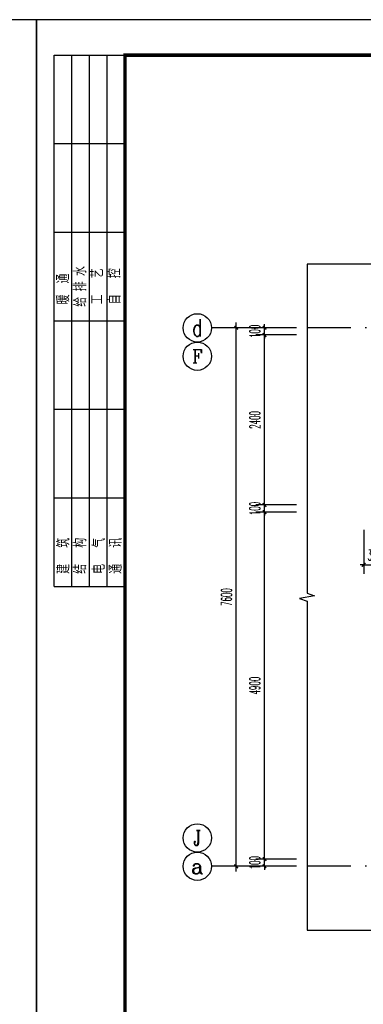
# Model space of a CAD drawing. Extents: x 1779708 to 7299578, y -1121471 to 88434.
# Tile 742 of 1056: x 6216107 to 6220960, y -958049 to -944150. Entities that reach past the tile are written whole.
import ezdxf
from ezdxf.enums import TextEntityAlignment as Align

# ---------------------------------------------------------------- set-up
doc = ezdxf.new("R2010")
doc.units = 0
doc.header["$LTSCALE"] = 1000
doc.header["$MEASUREMENT"] = 0
doc.linetypes.add('DOTE', pattern=[2.42, 2, -0.2, 0.02, -0.2])
doc.layers.get('0').update_dxf_attribs({"linetype": 'CONTINUOUS'})
doc.layers.get('Defpoints').update_dxf_attribs({"linetype": 'CONTINUOUS'})
for name, color, linetype in [('AXIS', 3, 'CONTINUOUS'), ('AXIS_TEXT', 7, 'CONTINUOUS'), ('DIM_SYMB', 3, 'CONTINUOUS'), ('DOTE', 1, 'DOTE'), ('PUB_DIM', 3, 'CONTINUOUS'), ('PUB_TITLE', 4, 'CONTINUOUS'), ('可见线', 6, 'CONTINUOUS')]:
    doc.layers.add(name, color=color, linetype=linetype)
doc.styles.add('_TCH_AXIS', font='COMPLEX', dxfattribs={"bigfont": 'GBCBIG'})
doc.styles.add('_TCH_DIM_T3', font='SIMPLEX.shx', dxfattribs={"width": 0.494118, "bigfont": 'GBCBIG.shx'})
doc.styles.add('COMPLEX', font='COMPLEX')
doc.styles.get("Standard").update_dxf_attribs({"font": 'GBENOR', "bigfont": 'GBCBIG'})
doc.dimstyles.new('_TCH_ARCH&&50', dxfattribs={"dimtxt": 148.75, "dimasz": 50, "dimexe": 125, "dimexo": 150, "dimgap": 63.125, "dimtad": 1, "dimdec": 0, "dimzin": 0, "dimdsep": 46, "dimtxsty": '_TCH_DIM_T3', "dimblk": 'ARCHTICK', "dimcen": 0.09, "dimdle": 75, "dimclrt": 7, "dimazin": 2, "dimtfac": 1, "dimtdec": 0, "dimtix": 1, "dimtmove": 2, "dimatfit": 3, "dimfxl": 250, "dimtolj": 1, "dimtzin": 0, "dimarcsym": 0})

# ---------------------------------------------------------------- blocks, each defined once
blk = doc.blocks.new('$titleblk$00000095')
for p, q in [((-150, 20), (-150, 0)), ((-150, 20), (0, 20)), ((-125, 20), (-125, 0)), ((-100, 20), (-100, 0)), ((-75, 20), (-75, 0)), ((-75, 20), (-75, 0)), ((-50, 20), (-50, 0)), ((-25, 20), (-25, 0)), ((0, 20), (0, 0)), ((-150, 15), (-75, 15)), ((-75, 15), (0, 15)), ((-150, 10), (-75, 10)), ((-75, 10), (0, 10)), ((-150, 5), (-75, 5)), ((-75, 5), (0, 5))]:
    blk.add_line(p, q)
at = {"width": 0.8}
for s, p in [('建   筑', (-146.45, 15.65)), ('暖  通', (-70.35, 15.73)), ('结   构', (-146.45, 10.91)), ('给 排 水', (-71.03, 10.9)), ('电   气', (-146.45, 5.65)), ('工   艺', (-70.35, 6.13)), ('通   讯', (-146.45, 0.88)), ('自   控', (-70.35, 1.24))]:
    blk.add_text(s, height=3.509, dxfattribs=at).set_placement(p)
blk = doc.blocks.new('A$C3D8761CE')
at = {"layer": 'PUB_TITLE'}
blk.add_lwpolyline([(0, 0), (84100, 0), (84100, 59400), (0, 59400)], close=True, dxfattribs=at)
at = {"layer": 'PUB_TITLE', "const_width": 100}
blk.add_lwpolyline([(2500, 1000), (83100, 1000), (83100, 58400), (2500, 58400)], close=True, dxfattribs=at)
at = {"layer": 'PUB_TITLE', "xscale": 99.99999962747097, "yscale": 100.0000007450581, "zscale": 99.99999962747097, "rotation": 90}
blk.add_blockref('$titleblk$00000095', (2500, 58400), dxfattribs=at)
blk = doc.blocks.new('_ArchTick')
at = {"color": 0, "linetype": 'ByBlock', "const_width": 0.4}
blk.add_lwpolyline([(-0.5, -0.5), (0.5, 0.5)], dxfattribs=at)
blk = doc.blocks.new('*D2184')
at = {"layer": 'Defpoints', "color": 0, "transparency": 16777216}
for p in [(6219565, -948500), (6220165, -948500), (6220165, -948600)]:
    blk.add_point(p, dxfattribs=at)
at = {"layer": 'PUB_DIM', "color": 0, "lineweight": -2, "transparency": 16777216}
for p, q in [((6220015, -948500), (6219440, -948500)), ((6219565, -948500), (6219565, -948450)), ((6219565, -948600), (6219565, -948500)), ((6220015, -948600), (6219440, -948600)), ((6219565, -948600), (6219565, -948650))]:
    blk.add_line(p, q, dxfattribs=at)
at = {"layer": 'PUB_DIM', "color": 0, "lineweight": -2, "transparency": 16777216, "xscale": 50, "yscale": 50, "zscale": 50}
for p, rotation in [((6219565, -948500), 270), ((6219565, -948600), 90)]:
    blk.add_blockref('_ArchTick', p, dxfattribs=dict(at, rotation=rotation))
at = {"layer": 'PUB_DIM', "color": 7, "transparency": 16777216, "insert": (6219428, -948550), "char_height": 148.8, "attachment_point": 5, "rotation": 90, "style": '_TCH_DIM_T3'}
blk.add_mtext('\\A1;100', dxfattribs=at)
blk = doc.blocks.new('*D2185')
at = {"layer": 'Defpoints', "color": 0, "transparency": 16777216}
for p in [(6219565, -948600), (6220165, -948600), (6220165, -951000)]:
    blk.add_point(p, dxfattribs=at)
at = {"layer": 'PUB_DIM', "color": 0, "lineweight": -2, "transparency": 16777216}
for p, q in [((6219565, -951075), (6219565, -948525)), ((6220015, -948600), (6219440, -948600)), ((6220015, -951000), (6219440, -951000))]:
    blk.add_line(p, q, dxfattribs=at)
at = {"layer": 'PUB_DIM', "color": 0, "lineweight": -2, "transparency": 16777216, "xscale": 50, "yscale": 50, "zscale": 50}
for p, rotation in [((6219565, -948600), 90), ((6219565, -951000), 270)]:
    blk.add_blockref('_ArchTick', p, dxfattribs=dict(at, rotation=rotation))
at = {"layer": 'PUB_DIM', "color": 7, "transparency": 16777216, "insert": (6219428, -949800), "char_height": 148.8, "attachment_point": 5, "rotation": 90, "style": '_TCH_DIM_T3'}
blk.add_mtext('\\A1;2400', dxfattribs=at)
blk = doc.blocks.new('*D2186')
at = {"layer": 'Defpoints', "color": 0, "transparency": 16777216}
for p in [(6219565, -951000), (6220165, -951000), (6220165, -951100)]:
    blk.add_point(p, dxfattribs=at)
at = {"layer": 'PUB_DIM', "color": 0, "lineweight": -2, "transparency": 16777216}
for p, q in [((6220015, -951000), (6219440, -951000)), ((6219565, -951000), (6219565, -950950)), ((6219565, -951100), (6219565, -951000)), ((6220015, -951100), (6219440, -951100)), ((6219565, -951100), (6219565, -951150))]:
    blk.add_line(p, q, dxfattribs=at)
at = {"layer": 'PUB_DIM', "color": 0, "lineweight": -2, "transparency": 16777216, "xscale": 50, "yscale": 50, "zscale": 50}
for p, rotation in [((6219565, -951000), 270), ((6219565, -951100), 90)]:
    blk.add_blockref('_ArchTick', p, dxfattribs=dict(at, rotation=rotation))
at = {"layer": 'PUB_DIM', "color": 7, "transparency": 16777216, "insert": (6219428, -951050), "char_height": 148.8, "attachment_point": 5, "rotation": 90, "style": '_TCH_DIM_T3'}
blk.add_mtext('\\A1;100', dxfattribs=at)
blk = doc.blocks.new('*D2187')
at = {"layer": 'Defpoints', "color": 0, "transparency": 16777216}
for p in [(6219565, -951100), (6220165, -951100), (6220165, -956000)]:
    blk.add_point(p, dxfattribs=at)
at = {"layer": 'PUB_DIM', "color": 0, "lineweight": -2, "transparency": 16777216}
for p, q in [((6219565, -956075), (6219565, -951025)), ((6220015, -951100), (6219440, -951100)), ((6220015, -956000), (6219440, -956000))]:
    blk.add_line(p, q, dxfattribs=at)
at = {"layer": 'PUB_DIM', "color": 0, "lineweight": -2, "transparency": 16777216, "xscale": 50, "yscale": 50, "zscale": 50}
for p, rotation in [((6219565, -951100), 90), ((6219565, -956000), 270)]:
    blk.add_blockref('_ArchTick', p, dxfattribs=dict(at, rotation=rotation))
at = {"layer": 'PUB_DIM', "color": 7, "transparency": 16777216, "insert": (6219428, -953550), "char_height": 148.8, "attachment_point": 5, "rotation": 90, "style": '_TCH_DIM_T3'}
blk.add_mtext('\\A1;4900', dxfattribs=at)
blk = doc.blocks.new('*D2188')
at = {"layer": 'Defpoints', "color": 0, "transparency": 16777216}
for p in [(6219565, -956000), (6220165, -956000), (6220165, -956100)]:
    blk.add_point(p, dxfattribs=at)
at = {"layer": 'PUB_DIM', "color": 0, "lineweight": -2, "transparency": 16777216}
for p, q in [((6219565, -956000), (6219565, -955950)), ((6220015, -956000), (6219440, -956000)), ((6219565, -956100), (6219565, -956000)), ((6220015, -956100), (6219440, -956100)), ((6219565, -956100), (6219565, -956150))]:
    blk.add_line(p, q, dxfattribs=at)
at = {"layer": 'PUB_DIM', "color": 0, "lineweight": -2, "transparency": 16777216, "xscale": 50, "yscale": 50, "zscale": 50}
for p, rotation in [((6219565, -956000), 270), ((6219565, -956100), 90)]:
    blk.add_blockref('_ArchTick', p, dxfattribs=dict(at, rotation=rotation))
at = {"layer": 'PUB_DIM', "color": 7, "transparency": 16777216, "insert": (6219428, -956050), "char_height": 148.8, "attachment_point": 5, "rotation": 90, "style": '_TCH_DIM_T3'}
blk.add_mtext('\\A1;100', dxfattribs=at)
blk = doc.blocks.new('*D2189')
at = {"layer": 'Defpoints', "color": 0, "transparency": 16777216}
for p in [(6219165, -948500), (6219565, -948500), (6219565, -956100)]:
    blk.add_point(p, dxfattribs=at)
at = {"layer": 'PUB_DIM', "color": 0, "lineweight": -2, "transparency": 16777216}
for p, q in [((6219165, -956175), (6219165, -948425)), ((6219415, -948500), (6219040, -948500)), ((6219415, -956100), (6219040, -956100))]:
    blk.add_line(p, q, dxfattribs=at)
at = {"layer": 'PUB_DIM', "color": 0, "lineweight": -2, "transparency": 16777216, "xscale": 50, "yscale": 50, "zscale": 50}
for p, rotation in [((6219165, -948500), 90), ((6219165, -956100), 270)]:
    blk.add_blockref('_ArchTick', p, dxfattribs=dict(at, rotation=rotation))
at = {"layer": 'PUB_DIM', "color": 7, "transparency": 16777216, "insert": (6219028, -952300), "char_height": 148.8, "attachment_point": 5, "rotation": 90, "style": '_TCH_DIM_T3'}
blk.add_mtext('\\A1;7600', dxfattribs=at)
blk = doc.blocks.new('_AXISO')
blk.add_circle((0, 0), 0.5)
at = {"layer": 'AXIS_TEXT', "style": 'COMPLEX', "width": 1.041667}
blk.add_attdef('A', text='', height=0.56, dxfattribs=at).set_placement((-0.25, -0.28), (0.25, -0.28), align=Align.FIT)
blk = doc.blocks.new('*D2205')
at = {"layer": 'Defpoints', "color": 0, "transparency": 16777216}
for p in [(6220965, -951200), (6221265, -951200), (6221265, -951846)]:
    blk.add_point(p, dxfattribs=at)
at = {"layer": 'PUB_DIM', "color": 0, "lineweight": -2, "transparency": 16777216}
for p, q in [((6220965, -951350), (6220965, -951971)), ((6221265, -951350), (6221265, -951971)), ((6220965, -951846), (6220915, -951846)), ((6220965, -951846), (6221265, -951846)), ((6221265, -951846), (6221315, -951846))]:
    blk.add_line(p, q, dxfattribs=at)
at = {"layer": 'PUB_DIM', "color": 0, "lineweight": -2, "transparency": 16777216, "xscale": 50, "yscale": 50, "zscale": 50}
blk.add_blockref('_ArchTick', (6220965, -951846), dxfattribs=at)
at = {"layer": 'PUB_DIM', "color": 0, "lineweight": -2, "transparency": 16777216, "xscale": 50, "yscale": 50, "zscale": 50, "rotation": 180}
blk.add_blockref('_ArchTick', (6221265, -951846), dxfattribs=at)
at = {"layer": 'PUB_DIM', "color": 7, "transparency": 16777216, "insert": (6221115, -951708), "char_height": 148.8, "attachment_point": 5, "style": '_TCH_DIM_T3'}
blk.add_mtext('\\A1;300', dxfattribs=at)

msp = doc.modelspace()

# ---------------------------------------------------------------- linework, layer by layer
at = {"layer": 'AXIS'}
for p, q in [((6219834.5, -948500.5), (6218815.4, -948500.5)), ((6219834.5, -956100.5), (6218815.4, -956100.5))]:
    msp.add_line(p, q, dxfattribs=at)
for centre in [(6218615.4, -948900.5), (6218615.4, -955700.5)]:
    msp.add_circle(centre, 200, dxfattribs=at)
at = {"layer": 'DIM_SYMB'}
for points in [[(6220165.4, -947600.5), (6220165.4, -952244.2), (6220270.4, -952282.4), (6220060.4, -952319.5), (6220165.4, -952356.7), (6220165.4, -957000.5)], [(6230465.4, -947600.5), (6225371.7, -947600.5), (6225333.5, -947705.5), (6225296.4, -947495.5), (6225259.2, -947600.5), (6220165.4, -947600.5)], [(6220165.4, -957000.5), (6225259.2, -957000.5), (6225297.4, -956895.5), (6225334.4, -957105.5), (6225371.7, -957000.5), (6230465.4, -957000.5)]]:
    msp.add_lwpolyline(points, dxfattribs=at)
at = {"layer": 'DOTE'}
for p, q in [((6230465.4, -948500.5), (6220165.4, -948500.5)), ((6230465.4, -956100.5), (6220165.4, -956100.5))]:
    msp.add_line(p, q, dxfattribs=at)

# ---------------------------------------------------------------- block references
at = {"layer": 'AXIS'}
ref = msp.add_blockref('_AXISO', (6218615.4, -948500.5), dxfattribs=dict(at, xscale=400, yscale=400, zscale=400))
ref.add_attrib('A', 'd', dxfattribs={"layer": 'AXIS_TEXT', "height": 243.1, "style": '_TCH_AXIS', "width": 0.75}).set_placement((6218546, -948622), (6218684.9, -948622), align=Align.FIT)
ref = msp.add_blockref('_AXISO', (6218615.4, -956100.5), dxfattribs=dict(at, xscale=400, yscale=400, zscale=400))
ref.add_attrib('A', 'a', dxfattribs={"layer": 'AXIS_TEXT', "height": 212.6, "style": '_TCH_AXIS', "width": 1.2}).set_placement((6218524.3, -956206.8), (6218706.6, -956206.8), align=Align.FIT)
at = {"layer": '可见线', "xscale": 0.5, "yscale": 0.5, "zscale": 0.5}
for p in [(6174294.5, -973850.2), (6216344.5, -973850.2)]:
    msp.add_blockref('A$C3D8761CE', p, dxfattribs=at)

# ---------------------------------------------------------------- texts
at = {"layer": 'AXIS_TEXT', "color": 7, "style": '_TCH_AXIS'}
for s, height, p, p2 in [('F', 190.9, (6218542.7, -948995.9), (6218688.2, -948995.9)), ('J', 212.6, (6218559.8, -955806.8), (6218671.1, -955806.8))]:
    msp.add_text(s, height=height, dxfattribs=at).set_placement(p, p2, align=Align.FIT)

# ---------------------------------------------------------------- dimensions: what is measured, and where the dimension line sits
at = {"layer": 'PUB_DIM'}
for p1, p2, distance, picture, middle in [((6219565.4, -956100.5), (6219565.4, -948500.5), 400, '*D2189', (6219027.9, -952300.5)), ((6220165.4, -948600.5), (6220165.4, -948500.5), 600, '*D2184', (6219427.9, -948550.5)), ((6220165.4, -951000.5), (6220165.4, -948600.5), 600, '*D2185', (6219427.9, -949800.5)), ((6220165.4, -951100.5), (6220165.4, -951000.5), 600, '*D2186', (6219427.9, -951050.5)), ((6220165.4, -956000.5), (6220165.4, -951100.5), 600, '*D2187', (6219427.9, -953550.5)), ((6220965.4, -951200.5), (6221265.4, -951200.5), -645.1, '*D2205', (6221115.4, -951708)), ((6220165.4, -956100.5), (6220165.4, -956000.5), 600, '*D2188', (6219427.9, -956050.5))]:
    dim = msp.add_aligned_dim(p1=p1, p2=p2, distance=distance, dimstyle='_TCH_ARCH&&50', dxfattribs=at)
    dim.commit()
    dim.dimension.update_dxf_attribs({"geometry": picture, "text_midpoint": middle})

doc.saveas('drawing.dxf')
